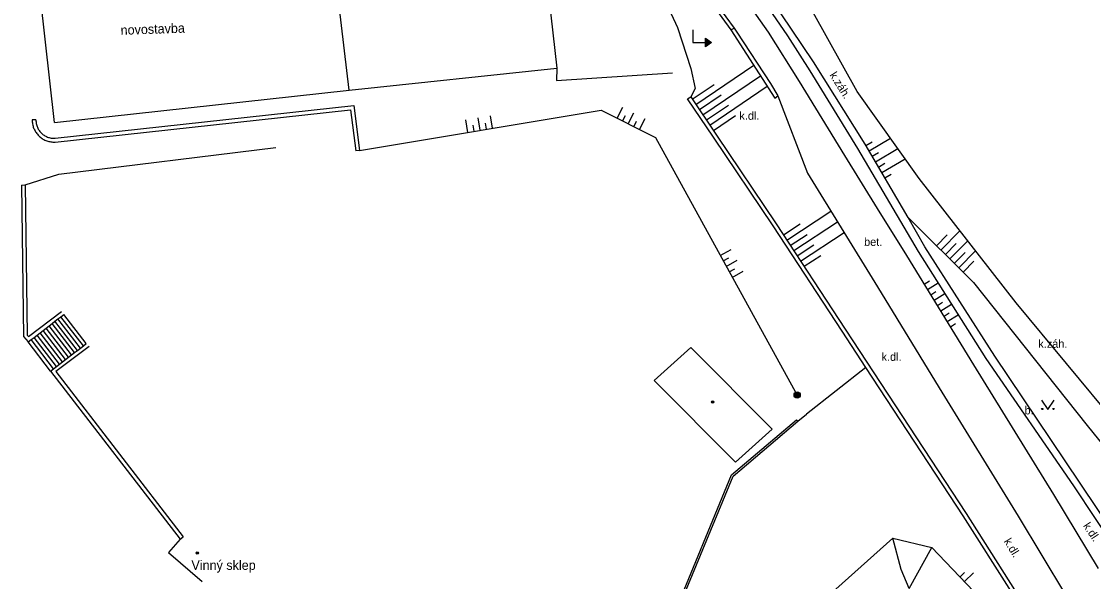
# Model space of a CAD drawing. Extents: x -538441 to -536770, y -1181008 to -1179809.
# Drawn here: x -537741.9 to -537656.4, y -1180695.8 to -1180651.1 of the extents above; entities that cross this region are included whole.
import ezdxf

# ---------------------------------------------------------------- set-up
doc = ezdxf.new("R2010")
doc.units = 0
for name, color, linetype in [('Vrstva 10', 7, 'Continuous'), ('Vrstva 11', 7, 'Continuous'), ('Vrstva 14', 7, 'Continuous'), ('Vrstva 15', 7, 'Continuous'), ('Vrstva 25', 7, 'Continuous'), ('Vrstva 28', 7, 'Continuous'), ('Vrstva 36', 7, 'Continuous'), ('Vrstva 39', 7, 'Continuous'), ('Vrstva 40', 7, 'Continuous'), ('Vrstva 41', 7, 'Continuous'), ('Vrstva 5', 7, 'Continuous'), ('Vrstva 7', 7, 'Continuous'), ('Vrstva 8', 7, 'Continuous')]:
    doc.layers.add(name, color=color, linetype=linetype)

msp = doc.modelspace()

# ---------------------------------------------------------------- linework, layer by layer
at = {"layer": 'Vrstva 10'}
for p, q in [((-537683.83, -1180647.78), (-537680.757, -1180652.251)), ((-537678.67, -1180654.34), (-537682.293, -1180648.929)), ((-537685.27, -1180651.78), (-537685.01, -1180651.65)), ((-537685.27, -1180651.78), (-537681.75, -1180657.23)), ((-537680.757, -1180652.251), (-537678.97, -1180655.06)), ((-537674.56, -1180660.9), (-537678.67, -1180654.34)), ((-537678.97, -1180655.06), (-537675.16, -1180661.25)), ((-537676.17, -1180661.8), (-537679.8, -1180655.89)), ((-537682.109, -1180656.07), (-537681.51, -1180657.05)), ((-537681.75, -1180657.23), (-537681.51, -1180657.05)), ((-537681.51, -1180657.05), (-537679.16, -1180663.2)), ((-537671.13, -1180666.75), (-537674.56, -1180660.9)), ((-537675.16, -1180661.25), (-537670.32, -1180669.45)), ((-537679.16, -1180663.2), (-537673.57, -1180672.27)), ((-537669.8, -1180669.08), (-537671.13, -1180666.75)), ((-537670.32, -1180669.45), (-537664.91, -1180678.01)), ((-537664.21, -1180677.81), (-537669.8, -1180669.08)), ((-537665.87, -1180678.5), (-537671.23, -1180669.78)), ((-537673.57, -1180672.27), (-537668.65, -1180680.34)), ((-537664.91, -1180678.01), (-537657.91, -1180688.16)), ((-537657.44, -1180687.87), (-537664.21, -1180677.81)), ((-537659.5, -1180688.86), (-537665.87, -1180678.5)), ((-537668.65, -1180680.34), (-537662.34, -1180690.57)), ((-537657.91, -1180688.16), (-537654.23, -1180693.74)), ((-537653.9, -1180693.17), (-537657.44, -1180687.87)), ((-537655.93, -1180694.76), (-537659.5, -1180688.86)), ((-537662.34, -1180690.57), (-537658.55, -1180696.85))]:
    msp.add_line(p, q, dxfattribs=at)
for points in [[(-537690.69, -1180644.66), (-537687.71, -1180648.4), (-537685.27, -1180651.78)], [(-537687.67, -1180648), (-537685.01, -1180651.65), (-537684.791, -1180651.967), (-537682.109, -1180656.07)], [(-537679.8, -1180655.89), (-537682.27, -1180651.965), (-537684.69, -1180648.51)], [(-537671.23, -1180669.78), (-537673.56, -1180666.02), (-537676.17, -1180661.8)]]:
    msp.add_lwpolyline(points, dxfattribs=at)
at = {"layer": 'Vrstva 11'}
for p, q in [((-537699.17, -1180654.84), (-537699.18, -1180655.83)), ((-537699.18, -1180655.83), (-537689.92, -1180655.2)), ((-537740.74, -1180658.96), (-537741.04, -1180658.956)), ((-537714.92, -1180661.4), (-537715.218, -1180661.437)), ((-537741.9, -1180664.16), (-537741.6, -1180664.156)), ((-537741.324, -1180676.257), (-537738.696, -1180674.248)), ((-537737.194, -1180677.167), (-537738.984, -1180674.847)), ((-537736.957, -1180676.984), (-537738.747, -1180674.664)), ((-537736.719, -1180676.8), (-537738.509, -1180674.48)), ((-537738.144, -1180677.9), (-537739.934, -1180675.58)), ((-537737.907, -1180677.717), (-537739.697, -1180675.397)), ((-537737.669, -1180677.533), (-537739.459, -1180675.213)), ((-537737.432, -1180677.35), (-537739.222, -1180675.03)), ((-537739.332, -1180678.816), (-537741.122, -1180676.496)), ((-537739.094, -1180678.633), (-537740.884, -1180676.313)), ((-537738.857, -1180678.45), (-537740.647, -1180676.13)), ((-537738.619, -1180678.266), (-537740.409, -1180675.946)), ((-537738.382, -1180678.083), (-537740.172, -1180675.763)), ((-537739.57, -1180679), (-537741.36, -1180676.68)), ((-537736.502, -1180677.039), (-537739.156, -1180679.044)), ((-537739.57, -1180679), (-537729.24, -1180692.41)), ((-537739.156, -1180679.044), (-537728.994, -1180692.221)), ((-537679.94, -1180683), (-537680.037, -1180682.886)), ((-537729.24, -1180692.41), (-537728.994, -1180692.221))]:
    msp.add_line(p, q, dxfattribs=at)
for points in [[(-537739.21, -1180660.43), (-537715.37, -1180657.82)], [(-537739.194, -1180660.73), (-537715.631, -1180658.15)], [(-537715.631, -1180658.15), (-537715.218, -1180661.437)], [(-537715.37, -1180657.82), (-537714.92, -1180661.4)], [(-537741.04, -1180658.956), (-537741.039, -1180659.04), (-537741.034, -1180659.123), (-537741.025, -1180659.206), (-537741.013, -1180659.289), (-537740.996, -1180659.371), (-537740.975, -1180659.452), (-537740.951, -1180659.532), (-537740.923, -1180659.611), (-537740.891, -1180659.688), (-537740.855, -1180659.764), (-537740.816, -1180659.838), (-537740.773, -1180659.91), (-537740.727, -1180659.98), (-537740.678, -1180660.047), (-537740.625, -1180660.113), (-537740.569, -1180660.175), (-537740.511, -1180660.235), (-537740.449, -1180660.292), (-537740.385, -1180660.346), (-537740.319, -1180660.397), (-537740.25, -1180660.444), (-537740.179, -1180660.489), (-537740.106, -1180660.53), (-537740.031, -1180660.567), (-537739.954, -1180660.6), (-537739.876, -1180660.63), (-537739.797, -1180660.657), (-537739.716, -1180660.679), (-537739.635, -1180660.698), (-537739.552, -1180660.712), (-537739.469, -1180660.723), (-537739.386, -1180660.729), (-537739.302, -1180660.732), (-537739.218, -1180660.731), (-537739.194, -1180660.73)], [(-537740.74, -1180658.96), (-537740.739, -1180659.036), (-537740.734, -1180659.112), (-537740.725, -1180659.188), (-537740.712, -1180659.263), (-537740.696, -1180659.337), (-537740.675, -1180659.411), (-537740.65, -1180659.483), (-537740.622, -1180659.554), (-537740.59, -1180659.623), (-537740.555, -1180659.69), (-537740.516, -1180659.756), (-537740.473, -1180659.819), (-537740.428, -1180659.88), (-537740.379, -1180659.939), (-537740.327, -1180659.994), (-537740.272, -1180660.048), (-537740.215, -1180660.098), (-537740.155, -1180660.145), (-537740.093, -1180660.189), (-537740.028, -1180660.229), (-537739.962, -1180660.266), (-537739.893, -1180660.3), (-537739.823, -1180660.33), (-537739.752, -1180660.356), (-537739.679, -1180660.379), (-537739.605, -1180660.397), (-537739.53, -1180660.412), (-537739.455, -1180660.423), (-537739.379, -1180660.429), (-537739.303, -1180660.432), (-537739.227, -1180660.431), (-537739.21, -1180660.43)], [(-537738.91, -1180663.28), (-537721.59, -1180661.16)], [(-537741.6, -1180664.156), (-537738.91, -1180663.28)], [(-537741.9, -1180664.16), (-537741.73, -1180676.24)], [(-537741.6, -1180664.156), (-537741.432, -1180676.129)], [(-537741.36, -1180676.68), (-537741.122, -1180676.496), (-537740.884, -1180676.313), (-537740.647, -1180676.13), (-537740.409, -1180675.946), (-537740.172, -1180675.763), (-537739.934, -1180675.58), (-537739.697, -1180675.397), (-537739.459, -1180675.213), (-537739.222, -1180675.03), (-537738.984, -1180674.847), (-537738.747, -1180674.664), (-537738.509, -1180674.48)], [(-537741.73, -1180676.24), (-537741.36, -1180676.68)], [(-537741.432, -1180676.129), (-537741.324, -1180676.257)], [(-537739.57, -1180679), (-537739.332, -1180678.816), (-537739.094, -1180678.633), (-537738.857, -1180678.45), (-537738.619, -1180678.266), (-537738.382, -1180678.083), (-537738.144, -1180677.9), (-537737.907, -1180677.717), (-537737.669, -1180677.533), (-537737.432, -1180677.35), (-537737.194, -1180677.167), (-537736.957, -1180676.984), (-537736.719, -1180676.8)]]:
    msp.add_lwpolyline(points, dxfattribs=at)
at = {"layer": 'Vrstva 14'}
for p, q in [((-537675.184, -1180656.705), (-537678.715, -1180650.386)), ((-537670.25, -1180663.634), (-537675.184, -1180656.705)), ((-537662.512, -1180673.55), (-537670.25, -1180663.634)), ((-537671.13, -1180666.75), (-537665.9, -1180671.94)), ((-537665.9, -1180671.94), (-537656.83, -1180683.35)), ((-537652.699, -1180685.37), (-537662.512, -1180673.55)), ((-537656.83, -1180683.35), (-537650.24, -1180691.51)), ((-537672.34, -1180692.34), (-537669.23, -1180693.07)), ((-537671.03, -1180696.35), (-537669.23, -1180693.07)), ((-537669.23, -1180693.07), (-537661.04, -1180701.65))]:
    msp.add_line(p, q, dxfattribs=at)
for points in [[(-537690.89, -1180648.63), (-537689.53, -1180651.58), (-537688.46, -1180654.87), (-537688.11, -1180656.45), (-537688.48, -1180657.12)], [(-537714.92, -1180661.4), (-537695.63, -1180658.18)], [(-537695.63, -1180658.18), (-537691.3, -1180660.38)], [(-537691.3, -1180660.38), (-537679.98, -1180680.92)], [(-537693.55, -1180711.31), (-537672.34, -1180692.34)]]:
    msp.add_lwpolyline(points, dxfattribs=at)
at = {"layer": 'Vrstva 15'}
for p, q in [((-537688.067, -1180657.728), (-537683.452, -1180654.595)), ((-537687.505, -1180658.555), (-537682.909, -1180655.436)), ((-537688.348, -1180657.314), (-537686.596, -1180656.125)), ((-537686.944, -1180659.383), (-537682.366, -1180656.276)), ((-537687.786, -1180658.142), (-537686.034, -1180656.953)), ((-537694.357, -1180658.827), (-537693.904, -1180657.936)), ((-537693.911, -1180659.054), (-537693.684, -1180658.608)), ((-537693.465, -1180659.28), (-537693.012, -1180658.388)), ((-537687.225, -1180658.969), (-537685.473, -1180657.78)), ((-537686.663, -1180659.797), (-537684.911, -1180658.608)), ((-537706.261, -1180659.955), (-537706.426, -1180658.968)), ((-537705.768, -1180659.872), (-537705.851, -1180659.379)), ((-537705.275, -1180659.79), (-537705.44, -1180658.804)), ((-537704.782, -1180659.708), (-537704.864, -1180659.214)), ((-537704.289, -1180659.625), (-537704.453, -1180658.639)), ((-537693.019, -1180659.506), (-537692.793, -1180659.061)), ((-537692.573, -1180659.733), (-537692.121, -1180658.841)), ((-537674.497, -1180661.004), (-537673.983, -1180660.703)), ((-537674.245, -1180661.436), (-537672.53, -1180660.432)), ((-537673.992, -1180661.867), (-537673.477, -1180661.565)), ((-537673.739, -1180662.299), (-537671.948, -1180661.25)), ((-537673.486, -1180662.73), (-537672.971, -1180662.428)), ((-537673.234, -1180663.162), (-537671.365, -1180662.067)), ((-537672.981, -1180663.593), (-537672.465, -1180663.291)), ((-537680.803, -1180668.554), (-537677.281, -1180666.248)), ((-537680.255, -1180669.391), (-537676.756, -1180667.1)), ((-537681.077, -1180668.136), (-537679.74, -1180667.26)), ((-537679.707, -1180670.227), (-537676.232, -1180667.951)), ((-537668.508, -1180669.352), (-537666.985, -1180667.818)), ((-537680.529, -1180668.972), (-537679.192, -1180668.097)), ((-537668.863, -1180668.999), (-537668.003, -1180668.133)), ((-537668.153, -1180669.704), (-537667.293, -1180668.837)), ((-537667.798, -1180670.056), (-537666.365, -1180668.612)), ((-537686.123, -1180669.774), (-537685.247, -1180669.292)), ((-537679.981, -1180669.809), (-537678.644, -1180668.934)), ((-537667.443, -1180670.408), (-537666.583, -1180669.542)), ((-537667.088, -1180670.76), (-537665.745, -1180669.407)), ((-537685.881, -1180670.212), (-537685.443, -1180669.971)), ((-537685.64, -1180670.65), (-537684.764, -1180670.167)), ((-537679.433, -1180670.646), (-537678.096, -1180669.771)), ((-537666.733, -1180671.113), (-537665.873, -1180670.246)), ((-537685.399, -1180671.088), (-537684.961, -1180670.847)), ((-537685.157, -1180671.526), (-537684.282, -1180671.043)), ((-537669.83, -1180672.06), (-537669.427, -1180671.812)), ((-537669.568, -1180672.485), (-537668.728, -1180671.968)), ((-537669.306, -1180672.911), (-537668.904, -1180672.664)), ((-537669.044, -1180673.337), (-537668.194, -1180672.814)), ((-537668.782, -1180673.763), (-537668.38, -1180673.516)), ((-537668.52, -1180674.189), (-537667.659, -1180673.66)), ((-537668.258, -1180674.615), (-537667.856, -1180674.368)), ((-537667.996, -1180675.041), (-537667.125, -1180674.505)), ((-537667.734, -1180675.467), (-537667.332, -1180675.22)), ((-537666.977, -1180695.43), (-537666.616, -1180695.084)), ((-537666.632, -1180695.791), (-537665.909, -1180695.101))]:
    msp.add_line(p, q, dxfattribs=at)
at = {"layer": 'Vrstva 25'}
for radius in [0.25, 0.2, 0.15, 0.1, 0.05]:
    msp.add_circle((-537679.98, -1180680.92), radius, dxfattribs=at)
at = {"layer": 'Vrstva 28'}
for points in [[(-537688.31, -1180651.78), (-537688.31, -1180652.78), (-537686.81, -1180652.78)], [(-537687.31, -1180652.43), (-537686.81, -1180652.78), (-537687.31, -1180653.13), (-537687.31, -1180652.43)], [(-537687.24, -1180652.564), (-537686.932, -1180652.78), (-537687.24, -1180652.996), (-537687.24, -1180652.564)], [(-537687.17, -1180652.699), (-537687.054, -1180652.78), (-537687.17, -1180652.861), (-537687.17, -1180652.699)]]:
    msp.add_lwpolyline(points, dxfattribs=at)
at = {"layer": 'Vrstva 36'}
msp.add_lwpolyline([(-537660.469, -1180681.33), (-537659.969, -1180682.08), (-537659.469, -1180681.33)], dxfattribs=at)
for centre in [(-537660.419, -1180682.03), (-537659.52, -1180682.03)]:
    msp.add_circle(centre, 0.05, dxfattribs=at)
at = {"layer": 'Vrstva 39'}
for centre, radius in [((-537686.727, -1180681.471), 0.09), ((-537686.727, -1180681.471), 0.0398), ((-537727.86, -1180693.516), 0.09), ((-537727.86, -1180693.516), 0.0398)]:
    msp.add_circle(centre, radius, dxfattribs=at)
at = {"layer": 'Vrstva 5'}
for p, q in [((-537700.21, -1180645.5), (-537699.17, -1180654.84)), ((-537739.26, -1180659.17), (-537740.76, -1180645.9)), ((-537715.741, -1180656.603), (-537716.53, -1180649.86)), ((-537688.48, -1180677.11), (-537691.4, -1180679.75)), ((-537688.48, -1180677.11), (-537681.98, -1180683.64)), ((-537691.4, -1180679.75), (-537684.9, -1180686.28)), ((-537681.98, -1180683.64), (-537684.9, -1180686.28)), ((-537729.24, -1180692.41), (-537730.16, -1180693.49)), ((-537730.16, -1180693.49), (-537727.467, -1180695.784))]:
    msp.add_line(p, q, dxfattribs=at)
for points in [[(-537715.741, -1180656.603), (-537699.17, -1180654.84)], [(-537739.26, -1180659.17), (-537715.741, -1180656.603)]]:
    msp.add_lwpolyline(points, dxfattribs=at)
at = {"layer": 'Vrstva 7'}
for p, q in [((-537686.41, -1180660.17), (-537681.65, -1180667.26)), ((-537681.9, -1180667.426), (-537686.659, -1180660.338)), ((-537676.401, -1180675.824), (-537681.9, -1180667.426)), ((-537681.65, -1180667.26), (-537676.15, -1180675.66)), ((-537676.15, -1180675.66), (-537666.49, -1180690.38)), ((-537674.495, -1180678.729), (-537679.24, -1180682.44)), ((-537662.882, -1180696.623), (-537666.742, -1180690.543)), ((-537666.49, -1180690.38), (-537662.63, -1180696.46))]:
    msp.add_line(p, q, dxfattribs=at)
for points in [[(-537686.659, -1180660.338), (-537688.728, -1180657.288), (-537688.48, -1180657.12), (-537686.41, -1180660.17)], [(-537674.495, -1180678.729), (-537676.401, -1180675.824)], [(-537666.742, -1180690.543), (-537674.495, -1180678.729)], [(-537685.215, -1180687.289), (-537680.037, -1180682.886)], [(-537685.09, -1180687.38), (-537679.94, -1180683)], [(-537689.926, -1180698.716), (-537685.215, -1180687.289)], [(-537689.79, -1180698.78), (-537685.09, -1180687.38)], [(-537671.03, -1180696.35), (-537671.69, -1180694.83), (-537672.34, -1180692.34)]]:
    msp.add_lwpolyline(points, dxfattribs=at)
at = {"layer": 'Vrstva 8'}
msp.add_line((-537679.94, -1180683), (-537679.24, -1180682.44), dxfattribs=at)

# ---------------------------------------------------------------- texts
at = {"layer": 'Vrstva 40'}
for s, rotation, p in [('k.záh.', 302.06814, (-537677.425, -1180655.385)), ('k.dl.', 303.40478, (-537657.184, -1180691.351)), ('k.dl.', 301.11111, (-537663.504, -1180692.586))]:
    msp.add_text(s, height=0.65, rotation=rotation, dxfattribs=at).set_placement(p)
for s, p in [('k.dl.', (-537684.589, -1180658.952)), ('bet.', (-537674.637, -1180669.015)), ('k.záh.', (-537660.728, -1180677.147)), ('k.dl.', (-537673.243, -1180678.186)), ('b.', (-537661.836, -1180682.462))]:
    msp.add_text(s, height=0.65, dxfattribs=at).set_placement(p)
at = {"layer": 'Vrstva 41'}
msp.add_text('novostavba', height=0.75, rotation=2.03028, dxfattribs=at).set_placement((-537733.971, -1180652.179))
msp.add_text('Vinný sklep', height=0.75, dxfattribs=at).set_placement((-537728.331, -1180694.865))

doc.saveas('drawing.dxf')
